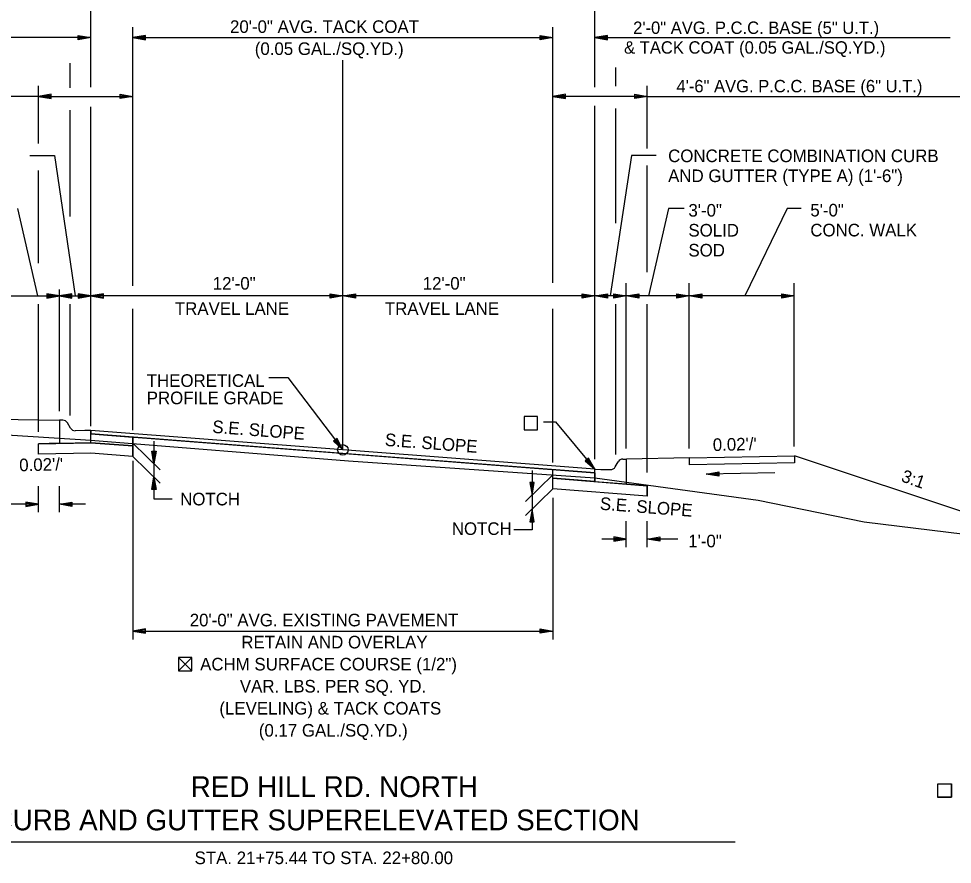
# Model space of a CAD drawing. Extents: x 1001270 to 1003428, y 1840152 to 1842912.
# Drawn here: x 1001325.08 to 1001369.54, y 1841271.98 to 1841312.25 of the extents above; entities that cross this region are included whole.
import ezdxf

# ---------------------------------------------------------------- set-up
doc = ezdxf.new("R2010")
doc.units = 0
for name, color, linetype in [('10', 7, 'Continuous'), ('19', 7, 'Continuous'), ('20', 7, 'Continuous'), ('8', 7, 'Continuous')]:
    doc.layers.add(name, color=color, linetype=linetype)

# ---------------------------------------------------------------- blocks, each defined once
blk = doc.blocks.new('TM')
at = {"layer": '8'}
for p, q in [((-120.309, 21.181), (-119.787, -20.829)), ((0, 0), (-120.309, 21.181)), ((-31.382, 2.945), (-120.176, 10.512)), ((-119.787, -20.829), (0, 0)), ((-119.911, -10.826), (-31.307, -3.057))]:
    blk.add_line(p, q, dxfattribs=at)

msp = doc.modelspace()

# ---------------------------------------------------------------- linework, layer by layer
at = {"layer": '10'}
for p, q in [((1001332.684, 1841281.824), (1001333.326, 1841281.183)), ((1001333.326, 1841281.824), (1001332.684, 1841281.183)), ((1001333.066, 1841281.183), (1001333.077, 1841281.183))]:
    msp.add_line(p, q, dxfattribs=at)
msp.add_lwpolyline([(1001333.077, 1841281.183), (1001333.326, 1841281.183), (1001333.326, 1841281.824), (1001332.684, 1841281.824), (1001332.684, 1841281.183), (1001333.066, 1841281.183)], dxfattribs=at)
at = {"layer": '19'}
for p, q in [((1001328.517, 1841308.98), (1001328.517, 1841314.805)), ((1001352.521, 1841308.98), (1001352.521, 1841314.805)), ((1001330.517, 1841299.523), (1001330.517, 1841311.847)), ((1001350.517, 1841299.665), (1001350.517, 1841311.845)), ((1001328.517, 1841311.347), (1001311.62, 1841311.347)), ((1001327.917, 1841311.242), (1001327.917, 1841311.452)), ((1001327.917, 1841311.452), (1001328.517, 1841311.347)), ((1001327.917, 1841311.397), (1001328.357, 1841311.362)), ((1001328.517, 1841311.347), (1001327.917, 1841311.242)), ((1001328.357, 1841311.332), (1001327.917, 1841311.292)), ((1001328.523, 1841311.346), (1001328.517, 1841311.346)), ((1001331.117, 1841311.452), (1001330.517, 1841311.347)), ((1001330.517, 1841311.347), (1001331.117, 1841311.242)), ((1001330.517, 1841311.347), (1001350.517, 1841311.347)), ((1001331.117, 1841311.397), (1001330.677, 1841311.362)), ((1001330.677, 1841311.332), (1001331.117, 1841311.292)), ((1001331.117, 1841311.242), (1001331.117, 1841311.452)), ((1001349.917, 1841311.24), (1001349.917, 1841311.45)), ((1001349.917, 1841311.45), (1001350.517, 1841311.345)), ((1001349.917, 1841311.395), (1001350.357, 1841311.36)), ((1001350.517, 1841311.345), (1001349.917, 1841311.24)), ((1001350.357, 1841311.33), (1001349.917, 1841311.29)), ((1001353.12, 1841311.45), (1001352.52, 1841311.345)), ((1001352.52, 1841311.345), (1001353.12, 1841311.24)), ((1001352.521, 1841311.345), (1001369.444, 1841311.345)), ((1001353.12, 1841311.395), (1001352.68, 1841311.36)), ((1001352.68, 1841311.33), (1001353.12, 1841311.29)), ((1001353.12, 1841311.24), (1001353.12, 1841311.45)), ((1001327.518, 1841310.129), (1001327.518, 1841308.962)), ((1001340.517, 1841291.715), (1001340.517, 1841310.271)), ((1001353.521, 1841309.038), (1001353.521, 1841309.919)), ((1001326.017, 1841306.299), (1001326.017, 1841309.047)), ((1001355.017, 1841306.062), (1001355.017, 1841309.045)), ((1001326.017, 1841308.547), (1001309.801, 1841308.547)), ((1001326.617, 1841308.652), (1001326.017, 1841308.547)), ((1001326.017, 1841308.547), (1001326.617, 1841308.442)), ((1001326.017, 1841308.547), (1001330.517, 1841308.547)), ((1001326.617, 1841308.597), (1001326.177, 1841308.562)), ((1001326.617, 1841308.442), (1001326.617, 1841308.652)), ((1001329.917, 1841308.442), (1001329.917, 1841308.652)), ((1001329.917, 1841308.652), (1001330.517, 1841308.547)), ((1001329.917, 1841308.597), (1001330.357, 1841308.562)), ((1001330.517, 1841308.547), (1001329.917, 1841308.442)), ((1001351.117, 1841308.65), (1001350.517, 1841308.545)), ((1001351.117, 1841308.595), (1001350.677, 1841308.56)), ((1001351.117, 1841308.44), (1001351.117, 1841308.65)), ((1001354.421, 1841308.44), (1001354.421, 1841308.65)), ((1001354.421, 1841308.65), (1001355.021, 1841308.545)), ((1001354.421, 1841308.595), (1001354.861, 1841308.56)), ((1001326.177, 1841308.532), (1001326.617, 1841308.492)), ((1001330.357, 1841308.532), (1001329.917, 1841308.492)), ((1001355.021, 1841308.545), (1001350.517, 1841308.545)), ((1001350.517, 1841308.545), (1001351.117, 1841308.44)), ((1001350.677, 1841308.53), (1001351.117, 1841308.49)), ((1001352.517, 1841291.271), (1001352.517, 1841308.103)), ((1001355.021, 1841308.545), (1001354.421, 1841308.44)), ((1001354.861, 1841308.53), (1001354.421, 1841308.49)), ((1001355.021, 1841308.545), (1001371.053, 1841308.545)), ((1001327.518, 1841307.899), (1001327.518, 1841302.835)), ((1001328.517, 1841292.846), (1001328.517, 1841308.055)), ((1001353.521, 1841302.503), (1001353.521, 1841307.973)), ((1001325.608, 1841305.735), (1001326.786, 1841305.735)), ((1001326.786, 1841305.735), (1001327.774, 1841299.044)), ((1001354.258, 1841305.735), (1001353.243, 1841299.044)), ((1001355.437, 1841305.735), (1001354.258, 1841305.735)), ((1001326.017, 1841300.604), (1001326.017, 1841305.018)), ((1001355.017, 1841300.177), (1001355.017, 1841305.255)), ((1001325.022, 1841303.201), (1001325.979, 1841299.044)), ((1001356.022, 1841303.201), (1001355.066, 1841299.044)), ((1001356.766, 1841303.201), (1001356.022, 1841303.201)), ((1001361.671, 1841303.201), (1001359.664, 1841299.044)), ((1001362.349, 1841303.201), (1001361.671, 1841303.201)), ((1001327.017, 1841293.556), (1001327.017, 1841299.344)), ((1001354.017, 1841291.782), (1001354.017, 1841299.652)), ((1001357.017, 1841291.782), (1001357.017, 1841299.652)), ((1001362.017, 1841291.881), (1001362.017, 1841299.652)), ((1001319.017, 1841299.044), (1001328.517, 1841299.044)), ((1001326.417, 1841299.149), (1001326.417, 1841298.939)), ((1001327.017, 1841299.044), (1001326.417, 1841299.149)), ((1001326.857, 1841299.059), (1001326.417, 1841299.094)), ((1001326.417, 1841298.939), (1001327.017, 1841299.044)), ((1001326.417, 1841298.989), (1001326.857, 1841299.029)), ((1001327.617, 1841299.149), (1001327.017, 1841299.044)), ((1001327.017, 1841299.044), (1001327.617, 1841298.939)), ((1001327.617, 1841299.094), (1001327.177, 1841299.059)), ((1001327.177, 1841299.029), (1001327.617, 1841298.989)), ((1001327.617, 1841298.939), (1001327.617, 1841299.149)), ((1001327.917, 1841299.149), (1001327.917, 1841298.939)), ((1001328.517, 1841299.044), (1001327.917, 1841299.149)), ((1001328.357, 1841299.059), (1001327.917, 1841299.094)), ((1001327.917, 1841298.939), (1001328.517, 1841299.044)), ((1001327.917, 1841298.989), (1001328.357, 1841299.029)), ((1001329.117, 1841299.149), (1001328.517, 1841299.044)), ((1001328.517, 1841299.044), (1001329.117, 1841298.939)), ((1001340.517, 1841299.044), (1001328.517, 1841299.044)), ((1001329.117, 1841299.094), (1001328.677, 1841299.059)), ((1001328.677, 1841299.029), (1001329.117, 1841298.989)), ((1001329.117, 1841298.939), (1001329.117, 1841299.149)), ((1001339.917, 1841298.939), (1001339.917, 1841299.149)), ((1001339.917, 1841299.149), (1001340.517, 1841299.044)), ((1001339.917, 1841299.094), (1001340.357, 1841299.059)), ((1001340.517, 1841299.044), (1001339.917, 1841298.939)), ((1001340.357, 1841299.029), (1001339.917, 1841298.989)), ((1001340.517, 1841299.044), (1001341.117, 1841299.149)), ((1001352.517, 1841299.044), (1001340.517, 1841299.044)), ((1001341.117, 1841298.939), (1001340.517, 1841299.044)), ((1001340.677, 1841299.059), (1001341.117, 1841299.094)), ((1001341.117, 1841298.989), (1001340.677, 1841299.029)), ((1001341.117, 1841299.149), (1001341.117, 1841298.939)), ((1001351.917, 1841298.939), (1001351.917, 1841299.149)), ((1001351.917, 1841299.149), (1001352.517, 1841299.044)), ((1001351.917, 1841299.094), (1001352.357, 1841299.059)), ((1001352.517, 1841299.044), (1001351.917, 1841298.939)), ((1001352.357, 1841299.029), (1001351.917, 1841298.989)), ((1001352.517, 1841299.044), (1001353.117, 1841299.149)), ((1001362.017, 1841299.044), (1001352.517, 1841299.044)), ((1001353.117, 1841298.939), (1001352.517, 1841299.044)), ((1001352.677, 1841299.059), (1001353.117, 1841299.094)), ((1001353.117, 1841298.989), (1001352.677, 1841299.029)), ((1001353.117, 1841299.149), (1001353.117, 1841298.939)), ((1001353.417, 1841298.939), (1001353.417, 1841299.149)), ((1001353.417, 1841299.149), (1001354.017, 1841299.044)), ((1001353.417, 1841299.094), (1001353.857, 1841299.059)), ((1001354.017, 1841299.044), (1001353.417, 1841298.939)), ((1001353.857, 1841299.029), (1001353.417, 1841298.989)), ((1001354.017, 1841299.044), (1001354.617, 1841299.149)), ((1001354.617, 1841298.939), (1001354.017, 1841299.044)), ((1001354.177, 1841299.059), (1001354.617, 1841299.094)), ((1001354.617, 1841298.989), (1001354.177, 1841299.029)), ((1001354.617, 1841299.149), (1001354.617, 1841298.939)), ((1001356.417, 1841298.939), (1001356.417, 1841299.149)), ((1001356.417, 1841299.149), (1001357.017, 1841299.044)), ((1001356.417, 1841299.094), (1001356.857, 1841299.059)), ((1001357.017, 1841299.044), (1001356.417, 1841298.939)), ((1001356.857, 1841299.029), (1001356.417, 1841298.989)), ((1001357.017, 1841299.044), (1001357.617, 1841299.149)), ((1001357.617, 1841298.939), (1001357.017, 1841299.044)), ((1001357.177, 1841299.059), (1001357.617, 1841299.094)), ((1001357.617, 1841298.989), (1001357.177, 1841299.029)), ((1001357.617, 1841299.149), (1001357.617, 1841298.939)), ((1001361.417, 1841298.939), (1001361.417, 1841299.149)), ((1001361.417, 1841299.149), (1001362.017, 1841299.044)), ((1001361.417, 1841299.094), (1001361.857, 1841299.059)), ((1001362.017, 1841299.044), (1001361.417, 1841298.939)), ((1001361.857, 1841299.029), (1001361.417, 1841298.989)), ((1001326.017, 1841292.566), (1001326.017, 1841298.659)), ((1001327.518, 1841298.659), (1001327.518, 1841293.343)), ((1001330.517, 1841292.656), (1001330.517, 1841298.431)), ((1001350.517, 1841291.118), (1001350.517, 1841298.431)), ((1001353.521, 1841291.492), (1001353.521, 1841298.659)), ((1001355.017, 1841290.635), (1001355.017, 1841298.659)), ((1001324.016, 1841293.184), (1001327.017, 1841293.124)), ((1001327.184, 1841293.124), (1001327.017, 1841293.124)), ((1001327.017, 1841293.124), (1001327.017, 1841292.79)), ((1001327.546, 1841292.748), (1001327.4, 1841292.999)), ((1001327.017, 1841292.79), (1001327.017, 1841292.609)), ((1001327.017, 1841292.609), (1001327.017, 1841292.029)), ((1001328.233, 1841292.633), (1001327.767, 1841292.624)), ((1001328.517, 1841292.639), (1001328.233, 1841292.633)), ((1001328.233, 1841292.633), (1001328.233, 1841292.633)), ((1001328.233, 1841292.633), (1001328.233, 1841292.633)), ((1001328.517, 1841292.472), (1001330.517, 1841292.318)), ((1001328.517, 1841292.055), (1001328.517, 1841292.472)), ((1001330.517, 1841291.401), (1001330.517, 1841292.318)), ((1001330.517, 1841292.318), (1001330.517, 1841291.901)), ((1001340.245, 1841292.259), (1001340.077, 1841292.135)), ((1001340.077, 1841292.135), (1001340.517, 1841291.715)), ((1001340.116, 1841292.159), (1001340.41, 1841291.835)), ((1001340.431, 1841291.848), (1001340.205, 1841292.224)), ((1001340.517, 1841291.715), (1001340.245, 1841292.259)), ((1001327.017, 1841292.029), (1001326.017, 1841292.009)), ((1001326.017, 1841291.505), (1001326.017, 1841292.009)), ((1001327.017, 1841292.029), (1001328.517, 1841292.059)), ((1001330.517, 1841291.901), (1001328.517, 1841292.055)), ((1001328.517, 1841292.055), (1001330.517, 1841291.901)), ((1001330.517, 1841292.029), (1001331.817, 1841290.757)), ((1001330.517, 1841291.901), (1001330.517, 1841291.901)), ((1001330.517, 1841291.901), (1001330.517, 1841291.401)), ((1001331.412, 1841291.65), (1001331.622, 1841291.65)), ((1001331.517, 1841291.05), (1001331.412, 1841291.65)), ((1001331.502, 1841291.21), (1001331.462, 1841291.65)), ((1001331.622, 1841291.65), (1001331.517, 1841291.05)), ((1001331.567, 1841291.65), (1001331.532, 1841291.21)), ((1001328.517, 1841291.555), (1001326.017, 1841291.505)), ((1001330.517, 1841291.401), (1001328.517, 1841291.555)), ((1001330.517, 1841291.401), (1001331.817, 1841290.129)), ((1001330.517, 1841291.401), (1001330.517, 1841291.401)), ((1001352.219, 1841291.322), (1001352.058, 1841291.189)), ((1001352.096, 1841291.216), (1001352.404, 1841290.906)), ((1001352.425, 1841290.92), (1001352.181, 1841291.284)), ((1001352.517, 1841290.791), (1001352.219, 1841291.322)), ((1001353.851, 1841291.276), (1001354.017, 1841291.276)), ((1001354.017, 1841291.276), (1001354.017, 1841290.942)), ((1001357.025, 1841291.336), (1001354.027, 1841291.276)), ((1001357.025, 1841291.336), (1001362.024, 1841291.436)), ((1001357.025, 1841291.003), (1001357.025, 1841291.336)), ((1001357.025, 1841291.336), (1001357.025, 1841291.336)), ((1001362.024, 1841291.436), (1001362.024, 1841291.103)), ((1001373.729, 1841287.534), (1001362.024, 1841291.436)), ((1001330.517, 1841291.196), (1001330.517, 1841282.68)), ((1001350.517, 1841289.861), (1001350.517, 1841290.778)), ((1001350.517, 1841290.778), (1001352.517, 1841290.624)), ((1001350.517, 1841290.361), (1001350.517, 1841290.778)), ((1001352.058, 1841291.189), (1001352.517, 1841290.791)), ((1001352.517, 1841290.791), (1001352.801, 1841290.785)), ((1001352.801, 1841290.785), (1001352.802, 1841290.785)), ((1001352.802, 1841290.785), (1001352.802, 1841290.785)), ((1001352.802, 1841290.785), (1001353.267, 1841290.776)), ((1001353.489, 1841290.9), (1001353.635, 1841291.151)), ((1001354.017, 1841290.942), (1001354.017, 1841290.761)), ((1001354.017, 1841290.761), (1001354.017, 1841290.083)), ((1001362.024, 1841291.103), (1001357.025, 1841291.003)), ((1001331.412, 1841289.823), (1001331.517, 1841290.423)), ((1001331.517, 1841290.423), (1001331.622, 1841289.823)), ((1001350.517, 1841290.528), (1001349.217, 1841289.256)), ((1001352.517, 1841290.207), (1001350.517, 1841290.361)), ((1001350.517, 1841290.361), (1001355.017, 1841290.006)), ((1001350.517, 1841289.861), (1001350.517, 1841290.361)), ((1001352.517, 1841290.624), (1001352.517, 1841290.207)), ((1001326.017, 1841288.746), (1001326.017, 1841289.984)), ((1001327.017, 1841288.746), (1001327.017, 1841289.984)), ((1001331.467, 1841289.823), (1001331.502, 1841290.263)), ((1001331.532, 1841290.263), (1001331.572, 1841289.823)), ((1001349.632, 1841290.159), (1001349.422, 1841290.159)), ((1001349.422, 1841290.159), (1001349.527, 1841289.559)), ((1001349.477, 1841290.159), (1001349.512, 1841289.719)), ((1001349.527, 1841289.559), (1001349.632, 1841290.159)), ((1001349.542, 1841289.719), (1001349.582, 1841290.159)), ((1001352.517, 1841290.207), (1001352.517, 1841290.207)), ((1001354.017, 1841290.083), (1001352.517, 1841290.198)), ((1001355.017, 1841289.515), (1001355.017, 1841290.006)), ((1001355.017, 1841290.006), (1001355.017, 1841289.589)), ((1001331.622, 1841289.823), (1001331.412, 1841289.823)), ((1001350.517, 1841289.861), (1001349.217, 1841288.589)), ((1001355.017, 1841289.515), (1001350.517, 1841289.861)), ((1001350.517, 1841289.434), (1001350.517, 1841282.68)), ((1001355.017, 1841289.589), (1001355.017, 1841289.515)), ((1001326.017, 1841289.124), (1001324.569, 1841289.124)), ((1001325.417, 1841289.229), (1001325.417, 1841289.019)), ((1001326.017, 1841289.124), (1001325.417, 1841289.229)), ((1001325.857, 1841289.139), (1001325.417, 1841289.174)), ((1001325.417, 1841289.019), (1001326.017, 1841289.124)), ((1001325.417, 1841289.069), (1001325.857, 1841289.109)), ((1001327.017, 1841289.124), (1001327.617, 1841289.229)), ((1001327.617, 1841289.019), (1001327.017, 1841289.124)), ((1001328.254, 1841289.124), (1001327.017, 1841289.124)), ((1001327.177, 1841289.139), (1001327.617, 1841289.174)), ((1001327.617, 1841289.069), (1001327.177, 1841289.109)), ((1001327.617, 1841289.229), (1001327.617, 1841289.019)), ((1001331.517, 1841289.387), (1001332.382, 1841289.387)), ((1001349.527, 1841288.892), (1001349.422, 1841288.292)), ((1001349.512, 1841288.732), (1001349.472, 1841288.292)), ((1001349.632, 1841288.292), (1001349.527, 1841288.892)), ((1001349.577, 1841288.292), (1001349.542, 1841288.732)), ((1001349.422, 1841288.292), (1001349.632, 1841288.292)), ((1001354.017, 1841287.086), (1001354.017, 1841288.325)), ((1001355.017, 1841287.086), (1001355.017, 1841288.325)), ((1001349.527, 1841287.9), (1001348.653, 1841287.9)), ((1001354.017, 1841287.465), (1001352.852, 1841287.465)), ((1001353.417, 1841287.57), (1001353.417, 1841287.36)), ((1001354.017, 1841287.465), (1001353.417, 1841287.57)), ((1001353.417, 1841287.57), (1001353.417, 1841287.36)), ((1001354.017, 1841287.465), (1001353.417, 1841287.57)), ((1001353.857, 1841287.48), (1001353.417, 1841287.515)), ((1001353.857, 1841287.48), (1001353.417, 1841287.515)), ((1001353.417, 1841287.36), (1001354.017, 1841287.465)), ((1001353.417, 1841287.36), (1001354.017, 1841287.465)), ((1001353.417, 1841287.41), (1001353.857, 1841287.45)), ((1001353.417, 1841287.41), (1001353.857, 1841287.45)), ((1001355.017, 1841287.465), (1001355.617, 1841287.57)), ((1001355.017, 1841287.465), (1001355.617, 1841287.57)), ((1001355.617, 1841287.36), (1001355.017, 1841287.465)), ((1001356.466, 1841287.465), (1001355.017, 1841287.465)), ((1001355.617, 1841287.36), (1001355.017, 1841287.465)), ((1001356.466, 1841287.465), (1001355.017, 1841287.465)), ((1001355.177, 1841287.48), (1001355.617, 1841287.515)), ((1001355.177, 1841287.48), (1001355.617, 1841287.515)), ((1001355.617, 1841287.41), (1001355.177, 1841287.45)), ((1001355.617, 1841287.41), (1001355.177, 1841287.45)), ((1001355.617, 1841287.57), (1001355.617, 1841287.36)), ((1001355.617, 1841287.57), (1001355.617, 1841287.36)), ((1001331.117, 1841283.191), (1001330.517, 1841283.086)), ((1001330.517, 1841283.086), (1001350.517, 1841283.086)), ((1001330.517, 1841283.086), (1001331.117, 1841282.981)), ((1001331.117, 1841283.136), (1001330.677, 1841283.101)), ((1001330.677, 1841283.071), (1001331.117, 1841283.031)), ((1001331.117, 1841282.981), (1001331.117, 1841283.191)), ((1001349.917, 1841282.981), (1001349.917, 1841283.191)), ((1001349.917, 1841283.191), (1001350.517, 1841283.086)), ((1001349.917, 1841283.136), (1001350.357, 1841283.101)), ((1001350.517, 1841283.086), (1001349.917, 1841282.981)), ((1001350.357, 1841283.071), (1001349.917, 1841283.031)), ((1001359.203, 1841273.033), (1001323.057, 1841273.033))]:
    msp.add_line(p, q, dxfattribs=at)
for points in [[(1001306.135, 1841297.578), (1001310.023, 1841297.434), (1001313.879, 1841296.811), (1001316.304, 1841295.359), (1001319.957, 1841293.46), (1001324.768, 1841292.421), (1001328.517, 1841292.182), (1001340.782, 1841291.195), (1001352.517, 1841290.374), (1001360.302, 1841289.316), (1001365.338, 1841288.287), (1001370.147, 1841287.7), (1001373.729, 1841287.534)], [(1001336.989, 1841295.155), (1001337.897, 1841295.155), (1001340.517, 1841291.715)], [(1001349.149, 1841292.669), (1001349.79, 1841292.669), (1001349.79, 1841293.31), (1001349.149, 1841293.31), (1001349.149, 1841292.669)], [(1001349.79, 1841292.669), (1001349.79, 1841293.31), (1001349.149, 1841293.31), (1001349.149, 1841292.669), (1001349.79, 1841292.669)], [(1001350.074, 1841293.055), (1001350.644, 1841293.055), (1001352.517, 1841290.791)], [(1001328.517, 1841292.059), (1001328.517, 1841292.222), (1001328.517, 1841292.472), (1001328.517, 1841292.639)], [(1001352.517, 1841290.791), (1001340.517, 1841291.715), (1001328.517, 1841292.639)], [(1001352.517, 1841290.624), (1001340.517, 1841291.548), (1001328.517, 1841292.472)], [(1001331.517, 1841292.134), (1001331.517, 1841289.387)], [(1001328.517, 1841291.555), (1001326.017, 1841291.505), (1001326.017, 1841292.009), (1001328.517, 1841292.055)], [(1001330.517, 1841291.901), (1001328.517, 1841292.055)], [(1001330.517, 1841291.401), (1001328.517, 1841291.555)], [(1001352.517, 1841290.198), (1001352.517, 1841290.374), (1001352.517, 1841290.624), (1001352.517, 1841290.791)], [(1001349.527, 1841290.725), (1001349.527, 1841287.9)], [(1001352.517, 1841290.207), (1001350.517, 1841290.361)], [(1001355.017, 1841290.006), (1001354.017, 1841290.083)], [(1001355.017, 1841289.515), (1001350.517, 1841289.861)], [(1001369.496, 1841275.165), (1001368.855, 1841275.165), (1001368.855, 1841275.806), (1001369.496, 1841275.806), (1001369.496, 1841275.165)], [(1001368.859, 1841275.168), (1001368.859, 1841275.81), (1001369.5, 1841275.81), (1001369.5, 1841275.168), (1001368.859, 1841275.168)]]:
    msp.add_lwpolyline(points, dxfattribs=at)
msp.add_lwpolyline([(1001328.517, 1841292.639), (1001328.517, 1841292.472), (1001352.517, 1841290.627), (1001352.517, 1841290.794)], close=True, dxfattribs=at)
msp.add_circle((1001340.517, 1841291.715), 0.25, dxfattribs=at)
for centre, start, end in [((1001327.184, 1841292.874), 30.1619, 90), ((1001327.762, 1841292.874), 210.1635, 271.1458), ((1001353.851, 1841291.026), 90, 149.8381), ((1001353.272, 1841291.026), 268.8542, 329.8365)]:
    msp.add_arc(centre, 0.25, start, end, dxfattribs=at)
at = {"layer": '20'}
msp.add_line((1001361.093, 1841290.621), (1001357.823, 1841290.556), dxfattribs=at)

# ---------------------------------------------------------------- block references
at = {"layer": '19', "xscale": 0.0050063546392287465, "yscale": -0.0050063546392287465, "rotation": -178.8781640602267}
msp.add_blockref('TM', (1001357.822, 1841290.554), dxfattribs=at)

# ---------------------------------------------------------------- texts
at = {"layer": '19'}
for s, height, rotation, p in [('20\'-0" AVG. TACK COAT', 0.6, 360, (1001335.143, 1841311.57)), ('(0.05 GAL./SQ.YD.)', 0.6, 360, (1001336.322, 1841310.52)), ('CONCRETE COMBINATION CURB', 0.6, 360, (1001356.009, 1841305.417)), ('AND GUTTER (TYPE A) (1\'-6")', 0.6, 360, (1001356.009, 1841304.467)), ('3\'-0"', 0.6, 360, (1001356.975, 1841302.823)), ('5\'-0"', 0.6, 360, (1001362.781, 1841302.83)), ('SOLID ', 0.6, 360, (1001356.975, 1841301.873)), ('CONC. WALK', 0.6, 360, (1001362.781, 1841301.88)), ('SOD', 0.6, 360, (1001356.975, 1841300.923)), ('12\'-0"', 0.6, 360, (1001334.32, 1841299.344)), ('12\'-0"', 0.6, 360, (1001344.32, 1841299.344)), ('TRAVEL LANE', 0.6, 360, (1001332.517, 1841298.144)), ('TRAVEL LANE', 0.6, 360, (1001342.517, 1841298.144)), ('THEORETICAL', 0.6, 360, (1001331.177, 1841294.714)), ('PROFILE GRADE', 0.6, 360, (1001331.177, 1841293.889)), ('S.E. SLOPE', 0.6, 355.5967, (1001334.285, 1841292.528)), ('S.E. SLOPE', 0.6, 355.5967, (1001342.503, 1841291.907)), ("0.02'/'", 0.6, 1.1419, (1001358.141, 1841291.659)), ("0.02'/'", 0.6, 1.1419, (1001325.11, 1841290.692)), ('3:1', 0.6, 340.4943, (1001367.068, 1841290.225)), ('S.E. SLOPE', 0.6, 355.5967, (1001352.742, 1841288.866)), ('20\'-0" AVG. EXISTING PAVEMENT', 0.6, 360, (1001333.225, 1841283.308)), ('RETAIN AND OVERLAY', 0.6, 360, (1001335.68, 1841282.258)), ('ACHM SURFACE COURSE (1/2")', 0.6, 360, (1001333.719, 1841281.208)), ('VAR. LBS. PER SQ. YD.', 0.6, 360, (1001335.613, 1841280.158)), ('(LEVELING) & TACK COATS', 0.6, 360, (1001334.636, 1841279.108)), ('(0.17 GAL./SQ.YD.)', 0.6, 360, (1001336.516, 1841278.058)), ('RED HILL RD. NORTH ', 0.98999, 359.9954, (1001333.272, 1841275.178)), ('CURB AND GUTTER SUPERELEVATED SECTION', 0.98999, 359.9954, (1001323.836, 1841273.595)), ('STA. 21+75.44 TO STA. 22+80.00', 0.6, 0.0046, (1001333.455, 1841271.984))]:
    msp.add_text(s, height=height, rotation=rotation, dxfattribs=at).set_placement(p)
for s, height, p in [('2\'-0" AVG. P.C.C. BASE (5" U.T.)', 0.59001, (1001354.342, 1841311.523)), ('& TACK COAT (0.05 GAL./SQ.YD.)', 0.59001, (1001353.91, 1841310.583)), ('4\'-6" AVG. P.C.C. BASE (6" U.T.)', 0.59001, (1001356.404, 1841308.742)), ('NOTCH', 0.6, (1001332.768, 1841289.07)), ('NOTCH', 0.6, (1001345.707, 1841287.663)), ('1\'-0"', 0.6, (1001356.966, 1841287.072))]:
    msp.add_text(s, height=height, dxfattribs=at).set_placement(p)

doc.saveas('drawing.dxf')
